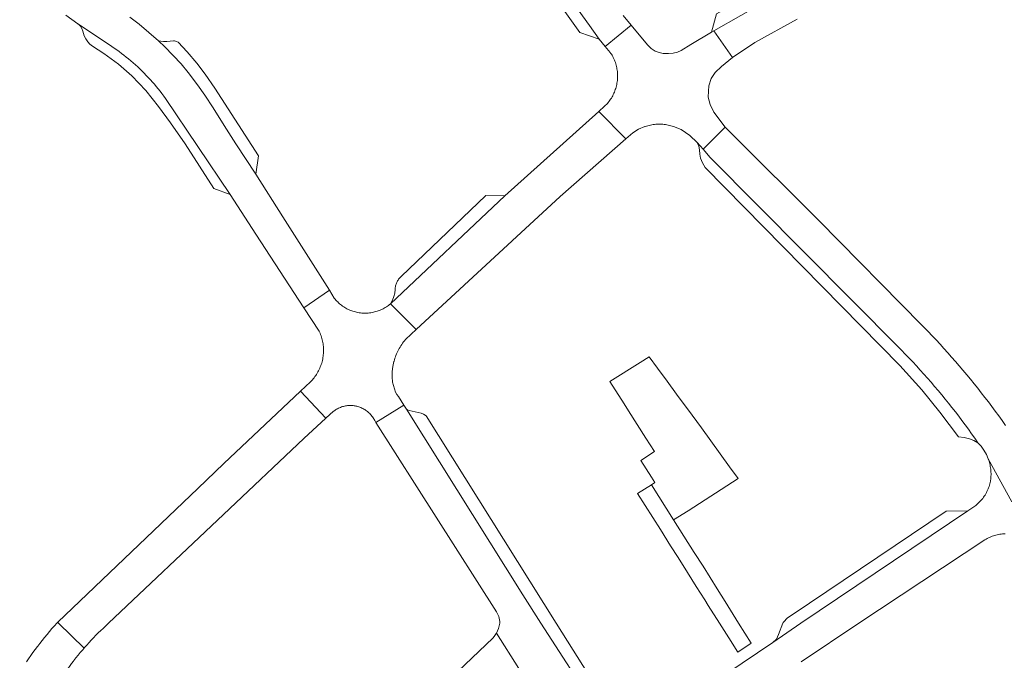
# Model space of a CAD drawing. Extents: x 152825 to 164088, y 457113 to 463005.
# Tile 349 of 364: x 162218 to 162403, y 460993 to 461113. Entities that reach past the tile are written whole.
import ezdxf

# ---------------------------------------------------------------- set-up
doc = ezdxf.new("R2010")
doc.units = 0
doc.header["$LTSCALE"] = 0.5
doc.layers.add('B-PV-VH-GESLOTENVERHARDING_ASFALT-GV', color=251, linetype='CONTINUOUS', lineweight=18)
doc.layers.add('B-PV-VH-OPENVERHARDING_BETONSTRAATSTEEN-GV', color=251, linetype='CONTINUOUS', lineweight=18)

msp = doc.modelspace()

# ---------------------------------------------------------------- linework, layer by layer
at = {"layer": 'B-PV-VH-GESLOTENVERHARDING_ASFALT-GV', "flags": 128}
for points in [[(162321.534, 461117.622), (162325.307, 461112.348), (162327.126, 461109.805), (162328.272, 461108.443), (162333.169, 461112.467), (162331.674, 461114.289)], [(162226.844, 461114.342), (162229.136, 461112.723), (162235.098, 461108.725), (162235.497, 461108.459), (162235.964, 461108.139), (162236.426, 461107.813), (162236.883, 461107.48), (162237.336, 461107.14), (162237.784, 461106.794), (162238.227, 461106.442), (162238.665, 461106.084), (162239.098, 461105.72), (162239.525, 461105.349), (162239.948, 461104.973), (162240.365, 461104.59), (162240.776, 461104.202), (162241.182, 461103.808), (162241.582, 461103.408), (162241.977, 461103.002), (162242.366, 461102.591), (162242.749, 461102.175), (162243.126, 461101.753), (162243.497, 461101.326), (162243.862, 461100.894), (162244.221, 461100.456), (162244.574, 461100.014), (162244.92, 461099.566), (162245.26, 461099.114), (162245.594, 461098.657), (162257.725, 461080.586), (162262.592, 461073.145), (162271.634, 461059.321), (162276.401, 461062.607), (162267.658, 461076.411), (162262.594, 461084.407), (162258.831, 461090.121), (162256.656, 461093.562), (162254.54, 461096.873), (162252.999, 461099.29), (162251.627, 461101.222), (162249.871, 461103.515), (162248.528, 461105.173), (162245.48, 461108.342), (162244.299, 461109.508), (162240.648, 461112.651), (162238.909, 461113.952)], [(162403.52, 461037.201), (162402.89, 461038.09), (162402.254, 461038.975), (162401.612, 461039.854), (162400.963, 461040.729), (162400.307, 461041.6), (162399.645, 461042.465), (162398.977, 461043.325), (162398.303, 461044.181), (162397.622, 461045.032), (162396.935, 461045.877), (162396.242, 461046.718), (162395.543, 461047.553), (162394.837, 461048.383), (162394.126, 461049.208), (162393.408, 461050.028), (162392.685, 461050.842), (162391.955, 461051.652), (162391.22, 461052.455), (162390.478, 461053.253), (162389.731, 461054.046), (162388.978, 461054.834), (162388.22, 461055.616), (162387.805, 461056.038), (162368.426, 461075.718), (162352.265, 461091.84), (162350.849, 461093.252), (162346.665, 461089.128), (162348.007, 461087.571), (162383.526, 461051.79), (162383.972, 461051.338), (162384.689, 461050.603), (162385.4, 461049.862), (162386.106, 461049.115), (162386.805, 461048.363), (162387.499, 461047.606), (162388.186, 461046.843), (162388.868, 461046.075), (162389.544, 461045.302), (162390.214, 461044.523), (162390.877, 461043.739), (162391.535, 461042.95), (162392.186, 461042.156), (162392.831, 461041.357), (162393.47, 461040.553), (162394.103, 461039.744), (162394.729, 461038.93), (162395.349, 461038.111), (162395.963, 461037.288), (162396.57, 461036.459), (162397.17, 461035.626), (162397.764, 461034.788), (162398.352, 461033.946), (162398.957, 461033.259), (162399.486, 461032.512), (162399.931, 461031.721), (162400.292, 461030.888), (162404.744, 461022.818)], [(162326.632, 460983.849), (162316.166, 461000), (162312.809, 461005.35), (162290.92, 461040.24), (162290.435, 461041.013), (162285.151, 461037.751), (162307.817, 461002.17), (162308.266, 461001.279), (162308.444, 461000.297), (162308.448, 461000.149), (162308.444, 461000), (162308.227, 460999.04), (162307.832, 460998.139), (162312.018, 460991.51)], [(162404.744, 461022.818), (162400.292, 461030.888), (162400.352, 461030.719), (162400.433, 461030.47), (162400.506, 461030.22), (162400.571, 461029.967), (162400.629, 461029.713), (162400.679, 461029.456), (162400.72, 461029.199), (162400.754, 461028.94), (162400.78, 461028.68), (162400.799, 461028.42), (162400.808, 461028.159), (162400.811, 461027.898), (162400.805, 461027.637), (162400.791, 461027.376), (162400.769, 461027.116), (162400.739, 461026.857), (162400.709, 461026.706), (162400.654, 461026.457), (162400.591, 461026.209), (162400.52, 461025.964), (162400.442, 461025.721), (162400.355, 461025.48), (162400.262, 461025.242), (162400.161, 461025.008), (162400.053, 461024.776), (162399.937, 461024.548), (162399.815, 461024.324), (162399.685, 461024.104), (162399.549, 461023.888), (162399.406, 461023.676), (162399.256, 461023.469), (162397.983, 461022.143), (162396.459, 461021.114), (162365.03, 461000), (162359.819, 460996.371), (162336.721, 460980.816)], [(162365.127, 460992.722), (162375.958, 461000), (162399.653, 461015.673), (162399.663, 461015.679), (162399.88, 461015.807), (162400.102, 461015.928), (162400.327, 461016.042), (162400.556, 461016.149), (162400.788, 461016.248), (162401.023, 461016.341), (162401.261, 461016.425), (162401.501, 461016.502), (162401.744, 461016.572), (162401.989, 461016.633), (162402.236, 461016.687), (162402.484, 461016.733), (162402.734, 461016.772), (162402.984, 461016.802), (162403.236, 461016.824), (162403.488, 461016.838)], [(162218.181, 460976.95), (162218.426, 460977.355), (162221.245, 460981.903), (162222.681, 460984.418), (162224.487, 460987.135), (162224.799, 460987.681), (162225.118, 460988.222), (162225.443, 460988.759), (162225.776, 460989.292), (162226.115, 460989.821), (162226.461, 460990.346), (162226.814, 460990.866), (162227.173, 460991.381), (162227.539, 460991.892), (162227.911, 460992.399), (162228.29, 460992.9), (162228.378, 460993.015), (162228.765, 460993.51), (162229.158, 460993.999), (162229.557, 460994.484), (162229.962, 460994.963), (162230.288, 460995.34), (162225.504, 461000), (162225.322, 461000.177)], [(162225.322, 461000.177), (162225.206, 461000.068), (162225.145, 461000), (162224.725, 460999.533), (162224.25, 460998.993), (162223.781, 460998.448), (162223.319, 460997.897), (162222.862, 460997.342), (162222.412, 460996.781), (162221.967, 460996.216), (162221.568, 460995.695), (162221.53, 460995.645), (162221.098, 460995.07), (162220.673, 460994.49), (162220.255, 460993.905), (162219.843, 460993.315), (162219.437, 460992.721)]]:
    msp.add_lwpolyline(points, dxfattribs=at)
for points in [[(162332.175, 461091.046), (162327.064, 461096.21), (162309.411, 461080.353), (162287.89, 461060.069), (162292.754, 461055.212), (162319.829, 461080.225)], [(162277.339, 461061.127), (162276.401, 461062.607), (162271.634, 461059.321), (162274.51, 461054.925), (162274.57, 461054.793), (162274.673, 461054.553), (162274.768, 461054.309), (162274.856, 461054.062), (162274.936, 461053.813), (162275.009, 461053.562), (162275.073, 461053.308), (162275.131, 461053.053), (162275.18, 461052.796), (162275.221, 461052.537), (162275.255, 461052.278), (162275.28, 461052.017), (162275.298, 461051.756), (162275.307, 461051.495), (162275.309, 461051.233), (162275.302, 461050.971), (162275.288, 461050.71), (162275.265, 461050.452), (162275.234, 461050.193), (162275.194, 461049.936), (162275.147, 461049.68), (162275.092, 461049.425), (162275.03, 461049.172), (162274.959, 461048.922), (162274.881, 461048.673), (162274.795, 461048.427), (162274.702, 461048.184), (162274.602, 461047.944), (162274.494, 461047.707), (162274.378, 461047.473), (162274.256, 461047.244), (162274.127, 461047.017), (162273.99, 461046.795), (162273.848, 461046.578), (162273.698, 461046.365), (162273.542, 461046.156), (162273.38, 461045.953), (162273.211, 461045.754), (162273.036, 461045.561), (162272.856, 461045.373), (162270.985, 461043.609), (162275.768, 461038.539), (162277.209, 461039.853), (162277.261, 461039.894), (162277.423, 461040.013), (162277.59, 461040.126), (162277.761, 461040.232), (162277.936, 461040.331), (162278.115, 461040.423), (162278.297, 461040.508), (162278.483, 461040.586), (162278.671, 461040.656), (162278.862, 461040.718), (162279.056, 461040.773), (162279.251, 461040.821), (162279.448, 461040.86), (162279.647, 461040.891), (162279.847, 461040.915), (162280.047, 461040.931), (162280.248, 461040.938), (162280.449, 461040.938), (162280.65, 461040.93), (162280.851, 461040.913), (162281.051, 461040.889), (162281.249, 461040.857), (162281.381, 461040.832), (162281.578, 461040.788), (162281.773, 461040.736), (162281.966, 461040.676), (162282.156, 461040.609), (162282.344, 461040.535), (162282.528, 461040.453), (162282.709, 461040.363), (162282.886, 461040.267), (162283.059, 461040.164), (162283.229, 461040.054), (162283.393, 461039.937), (162283.553, 461039.814), (162283.708, 461039.685), (162283.857, 461039.549), (162284.001, 461039.408), (162284.14, 461039.261), (162284.272, 461039.109), (162284.398, 461038.952), (162284.518, 461038.789), (162284.632, 461038.623), (162284.738, 461038.451), (162284.838, 461038.276), (162284.931, 461038.097), (162285.151, 461037.751), (162290.435, 461041.013), (162289.403, 461042.658), (162289.099, 461043.017), (162288.869, 461043.427), (162288.255, 461045.351), (162288.195, 461046.326), (162288.225, 461047.302), (162288.344, 461048.267), (162288.552, 461049.216), (162288.561, 461049.249), (162288.642, 461049.529), (162288.73, 461049.807), (162288.826, 461050.082), (162288.93, 461050.354), (162289.041, 461050.624), (162289.159, 461050.89), (162289.284, 461051.153), (162289.417, 461051.413), (162289.557, 461051.668), (162289.704, 461051.92), (162289.857, 461052.167), (162290.018, 461052.411), (162290.185, 461052.649), (162290.358, 461052.883), (162290.538, 461053.113), (162290.724, 461053.337), (162291.816, 461054.346), (162292.754, 461055.212), (162287.89, 461060.069), (162287.705, 461059.914), (162287.514, 461059.765), (162287.319, 461059.623), (162287.119, 461059.487), (162286.914, 461059.358), (162286.706, 461059.235), (162286.493, 461059.12), (162286.277, 461059.011), (162286.057, 461058.91), (162285.834, 461058.816), (162285.608, 461058.73), (162285.38, 461058.651), (162285.149, 461058.579), (162284.915, 461058.516), (162284.68, 461058.46), (162284.443, 461058.412), (162284.204, 461058.372), (162283.965, 461058.339), (162283.724, 461058.315), (162283.483, 461058.298), (162283.241, 461058.29), (162283.204, 461058.289), (162282.963, 461058.29), (162282.722, 461058.299), (162282.481, 461058.315), (162282.241, 461058.34), (162282.002, 461058.373), (162281.764, 461058.413), (162281.528, 461058.462), (162281.293, 461058.518), (162281.061, 461058.582), (162280.83, 461058.653), (162280.602, 461058.733), (162280.377, 461058.819), (162280.155, 461058.914), (162279.936, 461059.015), (162279.721, 461059.124), (162279.509, 461059.239), (162279.302, 461059.362), (162279.098, 461059.492), (162278.899, 461059.628), (162278.704, 461059.771), (162278.515, 461059.92), (162278.33, 461060.075), (162278.15, 461060.236), (162277.977, 461060.403), (162277.808, 461060.576), (162277.646, 461060.755), (162277.489, 461060.938)], [(162275.768, 461038.539), (162270.985, 461043.609), (162256.561, 461030.003), (162251.687, 461025.35), (162225.322, 461000.177), (162225.504, 461000), (162230.288, 460995.34), (162230.373, 460995.437), (162230.791, 460995.906), (162231.214, 460996.37), (162231.643, 460996.828), (162232.078, 460997.281), (162232.519, 460997.728), (162232.965, 460998.169), (162233.417, 460998.605), (162233.874, 460999.035), (162234.337, 460999.459), (162234.908, 461000), (162256.497, 461020.439), (162271.59, 461034.727)]]:
    msp.add_lwpolyline(points, close=True, dxfattribs=at)
at = {"layer": 'B-PV-VH-OPENVERHARDING_BETONSTRAATSTEEN-GV', "flags": 128}
for points in [[(162311.445, 461136.851), (162309.106, 461142.271), (162307.741, 461139.373), (162310.654, 461132.624), (162313.464, 461126.789), (162316.577, 461121.26), (162319.741, 461116.34), (162323.514, 461111.066), (162327.126, 461109.805), (162325.307, 461112.348), (162321.534, 461117.622), (162318.786, 461122.503), (162315.517, 461128.359)], [(162348.229, 461111.098), (162348.718, 461111.377), (162358.864, 461117.173), (162366.069, 461120.922), (162373.152, 461124.306), (162382.101, 461128.005), (162388.873, 461130.543), (162393.641, 461132.362), (162390.722, 461133.796), (162388.034, 461132.824), (162381.211, 461130.266), (162372.163, 461126.526), (162364.985, 461123.097), (162357.713, 461119.313), (162349.195, 461114.578)], [(162235.098, 461108.725), (162229.136, 461112.723), (162229.378, 461112.508), (162229.593, 461112.266), (162229.871, 461111.807), (162230.053, 461111.302), (162230.309, 461110.439), (162230.594, 461109.853), (162230.971, 461109.321), (162231.4, 461108.883), (162231.889, 461108.513), (162234.027, 461107.096), (162236.73, 461105.122), (162239.261, 461102.931), (162241.926, 461100.158), (162244.299, 461097.131), (162246.562, 461094.071), (162249.316, 461090.116), (162254.672, 461081.747), (162257.725, 461080.586), (162245.594, 461098.657), (162245.26, 461099.114), (162244.92, 461099.566), (162244.574, 461100.014), (162244.221, 461100.456), (162243.862, 461100.894), (162243.497, 461101.326), (162243.126, 461101.753), (162242.749, 461102.175), (162242.366, 461102.591), (162241.977, 461103.002), (162241.582, 461103.408), (162241.182, 461103.808), (162240.776, 461104.202), (162240.365, 461104.59), (162239.948, 461104.973), (162239.525, 461105.349), (162239.098, 461105.72), (162238.665, 461106.084), (162238.227, 461106.442), (162237.784, 461106.794), (162237.336, 461107.14), (162236.883, 461107.48), (162236.426, 461107.813), (162235.964, 461108.139), (162235.497, 461108.459)], [(162327.064, 461096.21), (162332.175, 461091.046), (162333.47, 461092.181), (162334.542, 461092.859), (162335.704, 461093.367), (162335.775, 461093.392), (162336.023, 461093.472), (162336.272, 461093.544), (162336.523, 461093.608), (162336.777, 461093.665), (162337.032, 461093.714), (162337.288, 461093.755), (162337.546, 461093.788), (162337.804, 461093.813), (162338.063, 461093.831), (162338.323, 461093.84), (162338.583, 461093.841), (162338.842, 461093.834), (162339.102, 461093.819), (162339.36, 461093.797), (162339.618, 461093.766), (162341.129, 461093.412), (162342.564, 461092.822), (162344.17, 461091.719), (162345.586, 461090.38), (162346.665, 461089.128), (162350.849, 461093.252), (162348.723, 461096.113), (162348.006, 461097.522), (162347.619, 461098.93), (162347.681, 461100.007), (162347.772, 461101.055), (162348.223, 461102.432), (162348.944, 461103.539), (162350.113, 461104.645), (162352.187, 461106.333), (162348.718, 461111.377), (162348.229, 461111.098), (162344.368, 461108.794), (162342.537, 461107.701), (162341.846, 461107.376), (162341.079, 461107.172), (162340.193, 461107.098), (162339.184, 461107.129), (162338.447, 461107.283), (162337.662, 461107.572), (162336.929, 461108.047), (162336.213, 461108.756), (162333.169, 461112.467), (162328.272, 461108.443), (162329.216, 461107.322), (162329.296, 461107.204), (162329.431, 461106.993), (162329.559, 461106.778), (162329.68, 461106.56), (162329.794, 461106.337), (162329.9, 461106.111), (162330, 461105.882), (162330.092, 461105.649), (162330.177, 461105.414), (162330.254, 461105.176), (162330.323, 461104.936), (162330.385, 461104.694), (162330.439, 461104.449), (162330.485, 461104.204), (162330.523, 461103.957), (162330.553, 461103.709), (162330.576, 461103.46), (162330.59, 461103.21), (162330.596, 461103.027), (162330.597, 461102.777), (162330.59, 461102.528), (162330.576, 461102.278), (162330.553, 461102.029), (162330.522, 461101.781), (162330.483, 461101.534), (162330.437, 461101.288), (162330.383, 461101.044), (162330.32, 461100.802), (162330.251, 461100.562), (162330.173, 461100.324), (162330.088, 461100.089), (162329.995, 461099.857), (162329.896, 461099.628), (162329.788, 461099.402), (162329.674, 461099.179), (162329.552, 461098.961), (162329.424, 461098.746), (162329.289, 461098.536), (162329.147, 461098.33), (162328.999, 461098.129), (162328.844, 461097.932), (162328.683, 461097.741), (162328.516, 461097.555), (162328.343, 461097.374), (162328.165, 461097.199)], [(162244.299, 461109.508), (162245.48, 461108.342), (162248.528, 461105.173), (162249.871, 461103.515), (162251.627, 461101.222), (162252.999, 461099.29), (162254.54, 461096.873), (162256.656, 461093.562), (162258.831, 461090.121), (162262.594, 461084.407), (162263.101, 461087.846), (162254.863, 461100.595), (162253.07, 461103.222), (162251.517, 461105.27), (162249.7, 461107.453), (162247.951, 461109.257), (162247.684, 461109.397), (162247.461, 461109.464), (162247.29, 461109.489), (162247.077, 461109.493), (162245.871, 461109.395), (162245.219, 461109.384), (162244.715, 461109.44)], [(162346.665, 461089.128), (162345.586, 461090.38), (162345.879, 461089.712), (162345.98, 461088.99), (162346.032, 461088.213), (162346.197, 461087.452), (162346.554, 461086.541), (162347.07, 461085.71), (162383.688, 461048.427), (162387.816, 461043.865), (162391.181, 461039.708), (162394.704, 461035.037), (162395.756, 461034.943), (162396.782, 461034.69), (162397.592, 461034.371), (162398.352, 461033.946), (162397.764, 461034.788), (162397.17, 461035.626), (162396.57, 461036.459), (162395.963, 461037.288), (162395.349, 461038.111), (162394.729, 461038.93), (162394.103, 461039.744), (162393.47, 461040.553), (162392.831, 461041.357), (162392.186, 461042.156), (162391.535, 461042.95), (162390.877, 461043.739), (162390.214, 461044.523), (162389.544, 461045.302), (162388.868, 461046.075), (162388.186, 461046.843), (162387.499, 461047.606), (162386.805, 461048.363), (162386.106, 461049.115), (162385.4, 461049.862), (162384.689, 461050.603), (162383.972, 461051.338), (162383.526, 461051.79), (162348.007, 461087.571)], [(162309.411, 461080.353), (162305.853, 461080.395), (162289.878, 461065.171), (162289.758, 461065.051), (162289.643, 461064.925), (162289.534, 461064.794), (162289.432, 461064.658), (162289.336, 461064.517), (162289.247, 461064.372), (162289.165, 461064.223), (162289.089, 461064.071), (162289.022, 461063.914), (162288.961, 461063.755), (162288.908, 461063.593), (162288.863, 461063.429), (162288.825, 461063.263), (162288.796, 461063.096), (162288.774, 461062.927), (162288.76, 461062.757), (162288.758, 461062.716), (162288.691, 461062.058), (162288.546, 461061.412), (162288.261, 461060.719), (162287.89, 461060.069)], [(162338.111, 461047.972), (162336.558, 461050.099), (162334.834, 461049.024), (162329.114, 461045.459), (162331.804, 461041.254), (162332.646, 461039.939), (162334.285, 461037.377), (162335.923, 461034.817), (162337.561, 461032.258), (162334.967, 461030.597), (162336.962, 461027.481), (162337.607, 461026.473), (162336.946, 461026.05), (162341.117, 461019.459), (162343.856, 461021.144), (162353.239, 461027.228), (162351.647, 461029.43), (162349.892, 461031.858), (162348.138, 461034.286), (162346.383, 461036.714), (162344.628, 461039.142), (162341.676, 461043.094), (162339.893, 461045.532)], [(162291.112, 461040.103), (162290.92, 461040.24), (162312.809, 461005.35), (162316.166, 461000), (162326.632, 460983.849), (162326.456, 460984.655), (162326.452, 460985.48), (162326.618, 460987.199), (162326.553, 460987.959), (162326.209, 460988.64), (162319.034, 461000), (162294.585, 461038.967), (162294.115, 461039.332), (162293.695, 461039.483), (162291.413, 461039.992)], [(162335.791, 461022.166), (162338.673, 461017.595), (162340.574, 461014.579), (162341.977, 461012.355), (162343.741, 461009.559), (162345.399, 461006.912), (162346.996, 461004.386), (162347.605, 461003.338), (162349.746, 461000), (162351.512, 460997.247), (162353.227, 460994.551), (162355.735, 460996.239), (162353.351, 461000), (162350.801, 461004.092), (162349.32, 461006.468), (162346.672, 461010.721), (162345, 461013.323), (162341.117, 461019.459), (162336.946, 461026.05), (162334.355, 461024.395)], [(162365.03, 461000), (162396.459, 461021.114), (162392.394, 461021.05), (162363.429, 461001.591), (162362.547, 461000.993), (162361.818, 461000.216), (162361.737, 461000.109), (162361.66, 460999.999), (162360.857, 460997.89), (162360.484, 460997.031), (162359.819, 460996.371)]]:
    msp.add_lwpolyline(points, close=True, dxfattribs=at)
for points in [[(162358.864, 461117.173), (162348.718, 461111.377), (162352.187, 461106.333), (162356.408, 461109.156), (162364.38, 461113.575)], [(162312.018, 460991.51), (162307.832, 460998.139), (162307.774, 460998.047), (162307.534, 460997.667), (162307.186, 460997.23), (162300.575, 460990.9)]]:
    msp.add_lwpolyline(points, dxfattribs=at)

doc.saveas('drawing.dxf')
